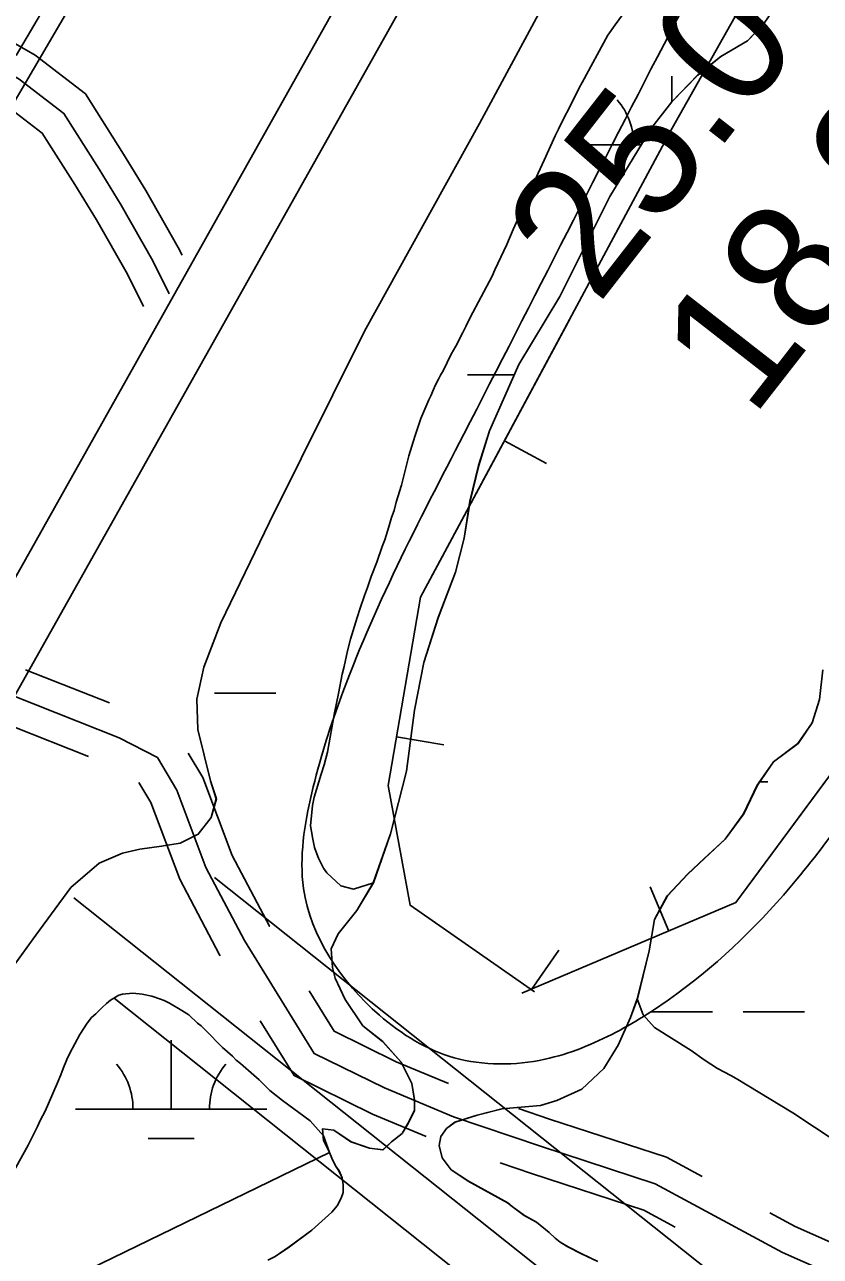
# Model space of a CAD drawing. Extents: x 3297735 to 3335592, y 670436 to 695807.
# Drawn here: x 3315202 to 3315617, y 689991 to 690635 of the extents above; entities that cross this region are included whole.
import ezdxf

# ---------------------------------------------------------------- set-up
doc = ezdxf.new("R2010")
doc.units = 0
for name, color, linetype in [('V-BORW-LINE', 7, 'Continuous'), ('V-LEVE-TOET', 7, 'Continuous'), ('V-RIVR-RANG', 7, 'Continuous'), ('V-ROAD-CNTR', 7, 'Continuous'), ('V-SITE-VEGE', 7, 'Continuous'), ('V-SURV-LINE', 7, 'Continuous'), ('V-TOPO-SHOR', 7, 'Continuous'), ('V-UTIL-LINE', 7, 'Continuous'), ('V-WETL-SWMP', 7, 'Continuous')]:
    doc.layers.add(name, color=color, linetype=linetype)

msp = doc.modelspace()

# ---------------------------------------------------------------- linework, layer by layer
at = {"layer": 'V-BORW-LINE'}
for p, q in [((3315452.46, 690417.29), (3315474.49, 690405.47)), ((3315396.15, 690262.76), (3315420.79, 690258.53)), ((3315538.24, 690161.25), (3315528.48, 690184.27)), ((3315466.61, 690130.68), (3315480.88, 690151.21))]:
    msp.add_line(p, q, dxfattribs=at)
for points in [[(3316802.06, 692162.21), (3316698.01, 692222.39), (3316646.3, 692204.95), (3316585.25, 692111.65), (3316527.54, 692020.85), (3316443.01, 691863.38), (3316386.07, 691743.39), (3316326.65, 691633.41), (3316181.29, 691477.69), (3316085.16, 691348.58), (3315991.52, 691218.64), (3315920.6, 691180.38), (3315787.78, 691046.33), (3315689.04, 690869.7), (3315629.58, 690739.7), (3315540.05, 690580.57), (3315408.66, 690335.61), (3315391.77, 690237.25), (3315403.3, 690174.69), (3315468.21, 690129.57)], [(3315461.54, 690128.75), (3315573.33, 690176.12), (3315743.86, 690406.84), (3315883.51, 690616.77), (3315929.65, 690752.62), (3315979.09, 690873.45), (3316020.06, 690932.59), (3316081.83, 690973.36), (3316126.74, 690930.78), (3316185.83, 690892.33), (3316337.84, 691038.04), (3316399.87, 691198.88), (3316491.87, 691343.83), (3316579.72, 691495.46), (3316667.25, 691504.51), (3316788.97, 691523.51)], [(3315486.87, 690481.43), (3315408.66, 690335.61), (3315391.77, 690237.25), (3315403.3, 690174.69), (3315468.21, 690129.57)], [(3315461.54, 690128.75), (3315573.33, 690176.12), (3315675.99, 690315.02)]]:
    msp.add_lwpolyline(points, dxfattribs=at)
msp.add_spline([(3316995.19, 691930.46), (3317005.04, 692007.66), (3317000.73, 692060.53), (3316978.97, 692099.49), (3316906.19, 692141.1), (3316833.29, 692187.23), (3316697.41, 692287.63), (3316663.26, 692310.16), (3316619.56, 692296.15), (3316590.92, 692259.44), (3316565.01, 692210.53), (3316480.24, 692005.74), (3316389.23, 691825.19), (3316305.53, 691699.32), (3316276.48, 691659.41), (3316186.55, 691545.67), (3316036.76, 691382.05), (3315921.08, 691241.35), (3315848.08, 691140.02), (3315652.34, 690837.57), (3315431.18, 690420.67), (3315366.48, 690281.6), (3315351.93, 690233.43), (3315347.59, 690183.53), (3315387.16, 690117.36), (3315426.15, 690095.12), (3315473.6, 690094.31), (3315510.73, 690108.44), (3315542.49, 690128.45), (3315605.13, 690188.3), (3315659.03, 690264.36), (3315680.95, 690299.03), (3315904.66, 690642.19), (3316007.96, 690811.35), (3316078, 690936.85), (3316101.2, 690968.46), (3316112.23, 690877.46), (3316165.02, 690879.03), (3316235.46, 690925.63), (3316271.09, 690958.63), (3316327.12, 691033.63), (3316466.84, 691261.08), (3316567.99, 691464.66), (3316598.36, 691502.42), (3316633.55, 691520.69), (3316678.11, 691524.6), (3316723.77, 691458.6), (3316762.99, 691470.77), (3316787.64, 691500.01), (3316883.3, 691688.42), (3316909.39, 691731.24), (3316973.65, 691855.57), (3316995.19, 691930.46)], degree=3, dxfattribs=at)
at = {"layer": 'V-LEVE-TOET'}
for points in [[(3314907.14, 690085.76), (3314976.67, 690209.28), (3315030.35, 690306.7), (3315086.37, 690401.76), (3315161.64, 690534.99), (3315227.45, 690647.12), (3315287.89, 690759.28), (3315343.58, 690858.36), (3315397.56, 690945.38), (3315463.71, 691059.53), (3315520.37, 691145.19), (3315573.27, 691212.43), (3315648.73, 691305.41), (3315744.41, 691421.46), (3315825.62, 691528.84), (3315860.03, 691571.42)], [(3315485.74, 690669.04), (3315439.48, 690583), (3315379.39, 690474.54), (3315329.73, 690374.76), (3315304.38, 690322.19), (3315295.58, 690299.07), (3315291.83, 690282.32), (3315292.45, 690266.55), (3315299.06, 690239.69), (3315302.04, 690230.29), (3315299.33, 690220.57), (3315292.59, 690211.88), (3315283.18, 690207.21), (3315273.45, 690205.57), (3315262.04, 690203.93), (3315252.97, 690201.95), (3315240.88, 690196.63), (3315226.08, 690183.94), (3315207.87, 690159.18), (3315166.08, 690101.63)]]:
    msp.add_lwpolyline(points, dxfattribs=at)
at = {"layer": 'V-ROAD-CNTR'}
for points in [[(3315284.22, 690514.17), (3315282.19, 690518.3), (3315265.23, 690548.02), (3315253.63, 690567), (3315233.71, 690598.55), (3315207.41, 690618.72), (3315180.64, 690633.91)], [(3315277.42, 690494.01), (3315268.93, 690511.27), (3315252.32, 690540.38), (3315240.89, 690559.09), (3315222.45, 690588.27), (3315199.1, 690606.18), (3315173.24, 690620.87)], [(3315263.95, 690487.4), (3315255.68, 690504.24), (3315239.4, 690532.75), (3315228.14, 690551.17), (3315211.2, 690578), (3315190.79, 690593.65), (3315165.83, 690607.83)], [(3315246.32, 690280.36), (3315202.41, 690297.67)], [(3316183.2, 689553.83), (3315934.93, 689765.28), (3315796.51, 689871.42), (3315695.2, 689937.64), (3315638.5, 689975.33), (3315597.6, 689993.44), (3315531.11, 690029.27), (3315471.32, 690048.83), (3315425.91, 690064.18), (3315389.79, 690079.31), (3315353.08, 690097.32), (3315316.73, 690156.31), (3315296.62, 690194.51), (3315281.42, 690234.83), (3315271.26, 690251.94), (3315251.38, 690262.23), (3315173.56, 690292.92)], [(3315235.31, 690252.45), (3315195.84, 690268.01)], [(3315329.55, 690164.09), (3315329.77, 690163.74), (3315310.33, 690200.67), (3315294.99, 690241.36), (3315287.35, 690254.22)], [(3315304, 690148.37), (3315303.69, 690148.87), (3315282.92, 690188.35), (3315267.85, 690228.3), (3315261.56, 690238.9)], [(3315423.18, 690081.58), (3315395.99, 690092.97), (3315363.58, 690108.88), (3315350.53, 690130.05)], [(3315411.59, 690053.91), (3315383.58, 690065.64), (3315342.59, 690085.77), (3315325, 690114.31)], [(3315555.76, 690033.03), (3315537.04, 690043.11), (3315476.05, 690063.06), (3315459.85, 690068.54)], [(3315541.52, 690006.62), (3315525.17, 690015.43), (3315466.58, 690034.59), (3315450.24, 690040.12)], [(3315679.83, 689965.87), (3315645.74, 689988.53), (3315604.21, 690006.92), (3315590.97, 690014.06)]]:
    msp.add_lwpolyline(points, dxfattribs=at)
at = {"layer": 'V-SITE-VEGE'}
for points in [[(3315588.12, 690635.34), (3315579.39, 690626.2), (3315565.34, 690617.95), (3315553.42, 690608.33), (3315539.81, 690594.34), (3315529.35, 690580.86), (3315507.49, 690544.95), (3315481.29, 690492.65), (3315459.98, 690457.05), (3315444.58, 690422.52), (3315438.99, 690404.36), (3315434.46, 690385.8), (3315431.42, 690366.49), (3315426.9, 690348.67), (3315417.9, 690324.92), (3315410.38, 690301.53), (3315405.46, 690276.65), (3315401.26, 690244.71), (3315392.97, 690212.04), (3315384.02, 690186.39), (3315373.68, 690183.2), (3315367.08, 690184.78), (3315359.66, 690191.7), (3315357.92, 690194.04), (3315355.42, 690199.29), (3315354.45, 690201.62), (3315353.3, 690204.93), (3315352.34, 690209.21), (3315351.77, 690213.29), (3315351.2, 690216.2), (3315352.21, 690226.88), (3315353.2, 690231.15), (3315356.74, 690243.18), (3315358.31, 690248.03), (3315360.08, 690254.63), (3315363.65, 690275.2), (3315365.82, 690285.29), (3315367.8, 690295.39), (3315368.78, 690299.46), (3315370.56, 690307.61), (3315372.14, 690313.63), (3315375.48, 690325.07), (3315377.05, 690329.92), (3315379.4, 690336.52), (3315380.97, 690340.59), (3315382.94, 690346.41), (3315385.87, 690353.97), (3315388.62, 690362.12), (3315389.99, 690365.61), (3315392.16, 690372.4), (3315393.53, 690377.26), (3315394.9, 690380.94), (3315395.89, 690385.21), (3315398.64, 690394.13), (3315402.58, 690409.46), (3315405.72, 690419.55), (3315408.86, 690428.86), (3315412.98, 690438.75), (3315413.95, 690440.69), (3315415.33, 690443.99), (3315416.31, 690446.12), (3315418.07, 690449.42), (3315419.04, 690451.55), (3315420.41, 690453.87), (3315424.72, 690462.6), (3315427.06, 690466.67), (3315430.78, 690473.84), (3315432.34, 690476.95), (3315434.49, 690481.6), (3315440.36, 690492.45), (3315446.03, 690503.31), (3315447.4, 690506.61), (3315453.66, 690519.79), (3315456.99, 690527.55), (3315461.89, 690538.41), (3315466, 690548.3), (3315473.24, 690563.81), (3315478.92, 690576.61), (3315480.68, 690580.1), (3315483.03, 690585.14), (3315486.74, 690592.12), (3315491.44, 690601.62), (3315493, 690604.33), (3315506.49, 690629.14), (3315510.2, 690634.57), (3315515.47, 690641.73)], [(3315660.06, 690028.58), (3315603.09, 690066.27), (3315573.44, 690084.24), (3315570.72, 690085.8), (3315563.74, 690089.52), (3315556.77, 690094.01), (3315549.99, 690098.89), (3315530.83, 690110.94), (3315524.83, 690117.57), (3315521.81, 690125.8), (3315528.01, 690150.99), (3315530.81, 690167.32), (3315537.48, 690179.67), (3315548.22, 690191.05), (3315556.8, 690199.2), (3315567.61, 690209.19), (3315577.31, 690222.54), (3315584.47, 690237.44), (3315592.87, 690249.65), (3315605.69, 690259.22), (3315613.14, 690269.96), (3315616.92, 690282.22), (3315618.67, 690297.72)], [(3315124.96, 689905.49), (3315168.18, 689992.58), (3315179.44, 690011.81), (3315192.48, 690030.03), (3315197.4, 690037.77), (3315203.85, 690049.4), (3315208.74, 690059.09), (3315210.11, 690062.39), (3315212.65, 690067.24), (3315218.92, 690081.59), (3315220.88, 690086.24), (3315222.05, 690089.54), (3315224.01, 690094.2), (3315225.58, 690097.49), (3315230.85, 690107.18), (3315234.57, 690113.19), (3315236.91, 690116.09), (3315239.05, 690118.03), (3315242.36, 690121.32), (3315244.7, 690123.45), (3315246.85, 690125.19), (3315251.13, 690127.7), (3315253.07, 690128.28), (3315258.51, 690128.84)], [(3315258.51, 690128.84), (3315263.36, 690128.24), (3315268.41, 690127.25), (3315272.87, 690125.68), (3315274.81, 690124.9), (3315277.52, 690123.53), (3315284.11, 690119.81), (3315287.6, 690117.47), (3315292.25, 690113.18), (3315294.19, 690111.81), (3315296.31, 690109.48), (3315305.22, 690100.51), (3315310.44, 690095.83), (3315312.38, 690093.88), (3315314.7, 690092.12), (3315324.38, 690083.54), (3315330, 690077.89), (3315336.58, 690072.82), (3315351.11, 690062.08), (3315358.07, 690054.29), (3315361.16, 690045.54)], [(3315361.16, 690045.54), (3315204.02, 689969.21)]]:
    msp.add_lwpolyline(points, dxfattribs=at)
at = {"layer": 'V-SURV-LINE'}
for points in [[(3315170.44, 690298.5), (3315611.76, 691084.78)], [(3315637.92, 691070.11), (3315196.6, 690283.83)]]:
    msp.add_lwpolyline(points, dxfattribs=at)
at = {"layer": 'V-TOPO-SHOR'}
for points in [[(3315197.57, 690618.44), (3315271.97, 690745.25), (3315351.62, 690888.78), (3315427.91, 691023.02), (3315470.87, 691088.26), (3315502.25, 691135.34), (3315537.35, 691182.78), (3315602.3, 691266.16), (3315652.68, 691327.66), (3315709.78, 691395.83), (3315746.35, 691440.66)], [(3315384, 690186.37), (3315392.97, 690212.04), (3315401.26, 690244.71), (3315405.46, 690276.65), (3315410.38, 690301.53), (3315417.9, 690324.92), (3315426.9, 690348.67), (3315431.42, 690366.49), (3315434.46, 690385.8), (3315438.99, 690404.36), (3315444.58, 690422.52), (3315459.98, 690457.05), (3315481.29, 690492.65), (3315507.49, 690544.95), (3315529.35, 690580.86), (3315539.81, 690594.34), (3315553.42, 690608.33), (3315565.34, 690617.95), (3315579.39, 690626.2), (3315588.12, 690635.34), (3315596.66, 690648.31), (3315609.76, 690672.78), (3315617.33, 690686.68)], [(3315521.81, 690125.8), (3315528.01, 690150.99), (3315530.81, 690167.32), (3315537.48, 690179.67), (3315548.22, 690191.05), (3315556.79, 690199.2), (3315567.61, 690209.19), (3315577.31, 690222.54), (3315584.47, 690237.44), (3315592.87, 690249.65), (3315605.69, 690259.22), (3315613.14, 690269.96), (3315616.92, 690282.22), (3315618.67, 690297.72)], [(3315361.16, 690045.54), (3315357.95, 690051.96), (3315357.49, 690057.96), (3315363.44, 690057.2), (3315372.33, 690051.22), (3315381.98, 690047.84), (3315389.04, 690047.07), (3315393.52, 690051.15), (3315399.1, 690055.58), (3315402.1, 690060.78), (3315405.46, 690067.45), (3315405.48, 690073.03), (3315404.03, 690081.58), (3315398.49, 690092.74), (3315388.87, 690103.55), (3315378.5, 690111.77), (3315369.25, 690125.55), (3315364.09, 690136.71), (3315362.62, 690142.29), (3315361.92, 690151.96), (3315365.66, 690159.75), (3315375.37, 690171.97), (3315384, 690186.37)], [(3315454.13, 690019.37), (3315433.57, 690030.56), (3315424.68, 690036.54), (3315419.87, 690042.88), (3315418.4, 690049.2), (3315419.16, 690054.02), (3315422.15, 690058.1), (3315426.62, 690061.43), (3315438.16, 690065.1), (3315451.17, 690068.4), (3315463.07, 690069.48), (3315471.24, 690070.19), (3315479.8, 690072.76), (3315492.83, 690078.66), (3315504.38, 690089.4), (3315511.86, 690101.63), (3315518.23, 690116.1), (3315521.81, 690125.8)], [(3315368.22, 690028.76), (3315367.69, 690032.45), (3315366.08, 690035.96), (3315364.27, 690038.71), (3315362.29, 690042.61), (3315361.16, 690045.54)], [(3315328.89, 689989.29), (3315332.8, 689991.37), (3315340.14, 689996.32), (3315351.9, 690005.1), (3315362.31, 690014.47), (3315365.17, 690017.83), (3315367.16, 690021.78), (3315368.17, 690024.78), (3315368.22, 690028.76)], [(3315454.13, 690019.37), (3315456.48, 690017.42), (3315462.82, 690012.78), (3315469.18, 690009.2), (3315475.81, 690003.78), (3315478.88, 690000.92), (3315481.57, 689998.85), (3315485.61, 689996.37), (3315492.74, 689992.69), (3315501.23, 689988.6)]]:
    msp.add_lwpolyline(points, dxfattribs=at)
at = {"layer": 'V-UTIL-LINE'}
for p, q in [((3319150.52, 687126.41), (3315301.14, 690189.14)), ((3319077.1, 687115.93), (3315227.71, 690178.65)), ((3319098.07, 687063.48), (3315248.69, 690126.2))]:
    msp.add_line(p, q, dxfattribs=at)
at = {"layer": 'V-WETL-SWMP'}
for p, q in [((3315439.49, 690583), (3315485.75, 690669.04)), ((3315588.15, 690635.32), (3315579.42, 690626.19)), ((3315579.42, 690626.19), (3315565.38, 690617.93)), ((3315565.38, 690617.93), (3315553.45, 690608.31)), ((3315553.45, 690608.31), (3315539.84, 690594.32)), ((3315539.92, 690594.4), (3315539.92, 690607.77)), ((3315539.84, 690594.32), (3315529.38, 690580.84)), ((3315379.4, 690474.53), (3315439.49, 690583)), ((3315529.38, 690580.84), (3315507.52, 690544.93)), ((3315489.92, 690571.77), (3315523.86, 690571.77)), ((3315507.52, 690544.93), (3315481.33, 690492.63)), ((3315481.33, 690492.63), (3315460.02, 690457.04)), ((3315329.74, 690374.75), (3315379.4, 690474.53)), ((3315460.02, 690457.04), (3315444.61, 690422.5)), ((3315433.08, 690451.7), (3315457.64, 690451.7)), ((3315444.61, 690422.5), (3315439.02, 690404.35)), ((3315439.02, 690404.35), (3315434.5, 690385.78)), ((3315434.5, 690385.78), (3315431.46, 690366.47)), ((3315304.4, 690322.18), (3315329.74, 690374.75)), ((3315431.46, 690366.47), (3315426.93, 690348.65)), ((3315426.93, 690348.65), (3315417.93, 690324.9)), ((3315295.6, 690299.07), (3315304.4, 690322.18)), ((3315417.93, 690324.9), (3315410.42, 690301.52)), ((3315410.42, 690301.52), (3315405.5, 690276.64)), ((3315291.85, 690282.31), (3315295.6, 690299.07)), ((3315616.95, 690282.21), (3315618.7, 690297.71)), ((3315292.46, 690266.54), (3315291.85, 690282.31)), ((3315301.08, 690285.53), (3315333.08, 690285.53)), ((3315613.17, 690269.95), (3315616.95, 690282.21)), ((3315405.5, 690276.64), (3315401.3, 690244.7)), ((3315605.72, 690259.21), (3315613.17, 690269.95)), ((3315299.07, 690239.69), (3315292.46, 690266.54)), ((3315592.9, 690249.63), (3315605.72, 690259.21)), ((3315584.5, 690237.43), (3315592.9, 690249.63)), ((3315401.3, 690244.7), (3315393.01, 690212.03)), ((3315302.06, 690230.29), (3315299.07, 690239.69)), ((3315577.35, 690222.52), (3315584.5, 690237.43)), ((3315585.65, 690239.1), (3315589.92, 690239.1)), ((3315299.34, 690220.57), (3315302.06, 690230.29)), ((3315292.6, 690211.87), (3315299.34, 690220.57)), ((3315567.64, 690209.18), (3315577.35, 690222.52)), ((3315283.2, 690207.21), (3315292.6, 690211.87)), ((3315393.01, 690212.03), (3315384.03, 690186.36)), ((3315262.05, 690203.93), (3315273.46, 690205.56)), ((3315273.46, 690205.56), (3315283.2, 690207.21)), ((3315556.83, 690199.18), (3315567.64, 690209.18)), ((3315240.89, 690196.63), (3315252.99, 690201.95)), ((3315252.99, 690201.95), (3315262.05, 690203.93)), ((3315548.25, 690191.04), (3315556.83, 690199.18)), ((3315226.09, 690183.93), (3315240.89, 690196.63)), ((3315384.03, 690186.36), (3315375.4, 690171.96)), ((3315537.52, 690179.66), (3315548.25, 690191.04)), ((3315207.89, 690159.17), (3315226.09, 690183.93)), ((3315530.84, 690167.31), (3315537.52, 690179.66)), ((3315375.4, 690171.96), (3315365.69, 690159.73)), ((3315528.04, 690150.98), (3315530.84, 690167.31)), ((3315166.09, 690101.63), (3315207.89, 690159.17)), ((3315365.69, 690159.73), (3315361.95, 690151.94)), ((3315361.95, 690151.94), (3315362.66, 690142.28)), ((3315521.84, 690125.79), (3315528.04, 690150.98)), ((3315362.66, 690142.28), (3315364.13, 690136.7)), ((3315364.13, 690136.7), (3315369.29, 690125.53)), ((3315369.29, 690125.53), (3315378.53, 690111.75)), ((3315518.26, 690116.09), (3315521.84, 690125.79)), ((3315511.89, 690101.62), (3315518.26, 690116.09)), ((3315529.07, 690119.03), (3315561.07, 690119.03)), ((3315577.07, 690119.03), (3315609.07, 690119.03)), ((3315378.53, 690111.75), (3315388.9, 690103.54)), ((3315278.48, 690068.29), (3315278.48, 690104.29)), ((3315388.9, 690103.54), (3315398.53, 690092.73)), ((3315504.42, 690089.38), (3315511.89, 690101.62)), ((3315398.53, 690092.73), (3315404.06, 690081.56)), ((3315492.86, 690078.65), (3315504.42, 690089.38)), ((3315404.06, 690081.56), (3315405.52, 690073.01)), ((3315479.83, 690072.75), (3315492.86, 690078.65)), ((3315405.52, 690073.01), (3315405.5, 690067.44)), ((3315451.2, 690068.39), (3315471.28, 690070.18)), ((3315471.28, 690070.18), (3315479.83, 690072.75)), ((3315228.48, 690068.29), (3315328.48, 690068.29)), ((3315405.5, 690067.44), (3315402.13, 690060.76)), ((3315426.66, 690061.42), (3315438.19, 690065.09)), ((3315438.19, 690065.09), (3315451.2, 690068.39)), ((3315363.47, 690057.18), (3315357.53, 690057.95)), ((3315357.53, 690057.95), (3315357.99, 690051.94)), ((3315372.37, 690051.2), (3315363.47, 690057.18)), ((3315402.13, 690060.76), (3315399.14, 690055.57)), ((3315419.2, 690054.01), (3315422.18, 690058.09)), ((3315422.18, 690058.09), (3315426.66, 690061.42)), ((3315266.48, 690052.85), (3315290.48, 690052.85)), ((3315357.99, 690051.94), (3315361.19, 690045.53)), ((3315382.02, 690047.83), (3315372.37, 690051.2)), ((3315393.55, 690051.13), (3315389.07, 690047.06)), ((3315399.14, 690055.57), (3315393.55, 690051.13)), ((3315418.44, 690049.18), (3315419.2, 690054.01)), ((3315361.19, 690045.53), (3315362.32, 690042.6)), ((3315389.07, 690047.06), (3315382.02, 690047.83)), ((3315419.9, 690042.86), (3315418.44, 690049.18)), ((3315362.32, 690042.6), (3315364.31, 690038.69)), ((3315364.31, 690038.69), (3315366.11, 690035.95)), ((3315424.71, 690036.53), (3315419.9, 690042.86)), ((3315366.11, 690035.95), (3315367.72, 690032.44)), ((3315367.72, 690032.44), (3315368.25, 690028.74)), ((3315433.61, 690030.55), (3315424.71, 690036.53)), ((3315454.16, 690019.35), (3315433.61, 690030.55)), ((3315368.2, 690024.76), (3315367.19, 690021.77)), ((3315368.25, 690028.74), (3315368.2, 690024.76)), ((3315365.2, 690017.82), (3315362.34, 690014.46)), ((3315367.19, 690021.77), (3315365.2, 690017.82)), ((3315456.51, 690017.41), (3315454.16, 690019.35)), ((3315362.34, 690014.46), (3315351.93, 690005.08)), ((3315462.86, 690012.76), (3315456.51, 690017.41)), ((3315469.22, 690009.19), (3315462.86, 690012.76)), ((3315351.93, 690005.08), (3315340.17, 689996.31)), ((3315475.84, 690003.76), (3315469.22, 690009.19)), ((3315478.91, 690000.91), (3315475.84, 690003.76)), ((3315481.6, 689998.84), (3315478.91, 690000.91)), ((3315485.64, 689996.36), (3315481.6, 689998.84)), ((3315340.17, 689996.31), (3315332.83, 689991.35)), ((3315492.78, 689992.68), (3315485.64, 689996.36)), ((3315501.26, 689988.59), (3315492.78, 689992.68))]:
    msp.add_line(p, q, dxfattribs=at)
for centre, start, end in [((3315484.68, 690572.25), 359.22818, 40.77183), ((3315223.24, 690068.76), 359.22818, 40.77183), ((3315333.73, 690068.76), 139.22818, 180.77184)]:
    msp.add_arc(centre, 35.25, start, end, dxfattribs=at)

# ---------------------------------------------------------------- texts
at = {"layer": 'V-RIVR-RANG'}
for s, p in [('25.0', (3315501.22, 690487.82)), ('18.9', (3315581.87, 690428.63))]:
    msp.add_text(s, height=67, rotation=52.07833, dxfattribs=at).set_placement(p)

doc.saveas('drawing.dxf')
